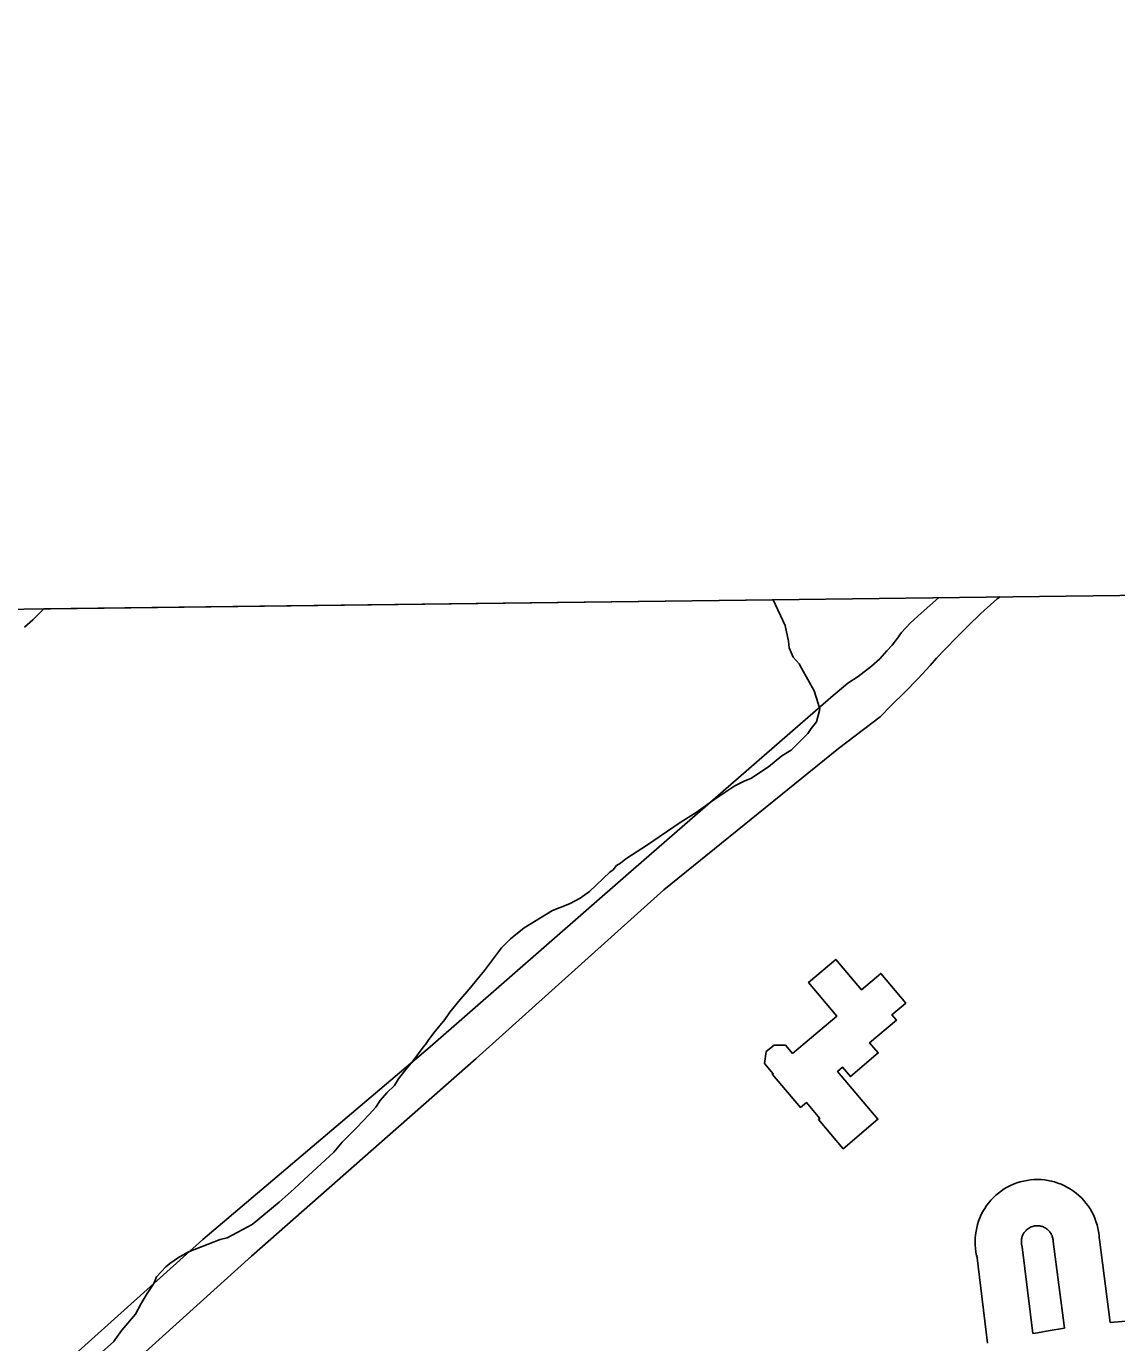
# Model space of a CAD drawing. Extents: x 3715084 to 3753216, y 488173 to 513963.
# Drawn here: x 3720571 to 3721279, y 511314 to 512168 of the extents above; entities that cross this region are included whole.
import ezdxf

# ---------------------------------------------------------------- set-up
doc = ezdxf.new("R2010")
doc.units = 0
for name, color, linetype in [('V-BLDG-OTLN', 7, 'Continuous'), ('V-GRID-FRAM', 7, 'Continuous'), ('V-ROAD-CNTR', 7, 'Continuous'), ('V-SITE-VEGE', 7, 'Continuous'), ('V-TOPO-SHOR', 7, 'Continuous')]:
    doc.layers.add(name, color=color, linetype=linetype)

msp = doc.modelspace()

# ---------------------------------------------------------------- linework, layer by layer
at = {"layer": 'V-BLDG-OTLN'}
msp.add_lwpolyline([(3721068.19, 511501.54), (3721097.06, 511525.99), (3721078.61, 511547.77), (3721096.28, 511562.74), (3721112.95, 511543.06), (3721125.45, 511553.64), (3721141.71, 511534.43), (3721132.74, 511526.84), (3721135.67, 511523.38), (3721118.23, 511508.61), (3721123.83, 511501.99), (3721105.79, 511486.71), (3721100.68, 511492.74), (3721097.44, 511489.99), (3721123.7, 511458.99), (3721101.1, 511439.84), (3721085.09, 511458.74), (3721086.01, 511459.51), (3721077.22, 511469.89), (3721073.36, 511466.62), (3721055.17, 511488.09), (3721055.62, 511488.47), (3721049.99, 511495.12), (3721051.1, 511502.92), (3721056.3, 511507.04), (3721063.55, 511507)], close=True, dxfattribs=at)
at = {"layer": 'V-GRID-FRAM'}
msp.add_lwpolyline([(3719350.33, 493590.7), (3719130.83, 511772.14), (3750813.27, 512168.46), (3751048.64, 493987.22), (3719350.33, 493590.7)], dxfattribs=at)
at = {"layer": 'V-ROAD-CNTR'}
for points in [[(3721188.25, 511368.71), (3721187.78, 511370.51), (3721187.34, 511372.73), (3721187.03, 511374.97), (3721186.84, 511377.23), (3721186.77, 511379.5), (3721186.84, 511381.76), (3721187.03, 511384.02), (3721187.35, 511386.27), (3721187.79, 511388.49), (3721188.36, 511390.68), (3721189.05, 511392.84), (3721189.86, 511394.96), (3721190.79, 511397.03), (3721191.83, 511399.04), (3721192.99, 511400.99), (3721194.25, 511402.88), (3721195.61, 511404.69), (3721197.08, 511406.42), (3721198.63, 511408.06), (3721200.29, 511409.62), (3721202.02, 511411.07), (3721203.83, 511412.43), (3721205.72, 511413.69), (3721207.68, 511414.84), (3721209.69, 511415.88), (3721211.76, 511416.8), (3721213.88, 511417.6), (3721216.04, 511418.29), (3721218.24, 511418.85), (3721220.47, 511419.28), (3721222.71, 511419.6), (3721224.97, 511419.78), (3721227.23, 511419.84), (3721229.51, 511419.77), (3721231.76, 511419.57), (3721234, 511419.25), (3721236.23, 511418.8), (3721238.42, 511418.23), (3721240.57, 511417.54), (3721242.69, 511416.72), (3721244.76, 511415.79), (3721246.77, 511414.74), (3721248.72, 511413.58), (3721250.6, 511412.32), (3721252.4, 511410.95), (3721254.13, 511409.48), (3721255.77, 511407.92), (3721257.33, 511406.26), (3721258.78, 511404.52), (3721260.13, 511402.71), (3721261.39, 511400.82), (3721262.53, 511398.86), (3721263.56, 511396.84), (3721264.48, 511394.77), (3721265.28, 511392.65), (3721265.96, 511390.49), (3721266.52, 511388.29), (3721266.95, 511386.06), (3721267.26, 511383.82), (3721267.43, 511381.7), (3721267.46, 511380.92)], [(3721217.29, 511376.21), (3721217.05, 511377.18), (3721216.93, 511377.75), (3721216.85, 511378.33), (3721216.8, 511378.91), (3721216.79, 511379.49), (3721216.8, 511380.07), (3721216.85, 511380.65), (3721216.93, 511381.22), (3721217.05, 511381.79), (3721217.19, 511382.35), (3721217.37, 511382.91), (3721217.58, 511383.45), (3721217.81, 511383.98), (3721218.08, 511384.49), (3721218.38, 511384.99), (3721218.7, 511385.48), (3721219.05, 511385.94), (3721219.43, 511386.39), (3721219.83, 511386.81), (3721220.25, 511387.21), (3721220.69, 511387.58), (3721221.16, 511387.93), (3721221.64, 511388.25), (3721222.14, 511388.54), (3721222.66, 511388.81), (3721223.19, 511389.05), (3721223.74, 511389.25), (3721224.29, 511389.43), (3721224.85, 511389.57), (3721225.42, 511389.68), (3721226, 511389.76), (3721226.58, 511389.81), (3721227.16, 511389.83), (3721227.73, 511389.81), (3721228.32, 511389.76), (3721228.9, 511389.68), (3721229.46, 511389.56), (3721230.03, 511389.41), (3721230.58, 511389.24), (3721231.12, 511389.03), (3721231.65, 511388.79), (3721232.17, 511388.52), (3721232.67, 511388.22), (3721233.15, 511387.9), (3721233.61, 511387.55), (3721234.05, 511387.17), (3721234.48, 511386.77), (3721234.87, 511386.35), (3721235.24, 511385.9), (3721235.59, 511385.43), (3721235.91, 511384.95), (3721236.21, 511384.45), (3721236.47, 511383.93), (3721236.71, 511383.4), (3721236.91, 511382.86), (3721237.09, 511382.3), (3721237.23, 511381.74), (3721237.34, 511381.17), (3721237.42, 511380.59), (3721237.48, 511379.87), (3721237.48, 511379.66)], [(3721224.26, 511319.83), (3721217.29, 511376.21)], [(3721237.48, 511379.66), (3721244.73, 511323.3)], [(3721267.46, 511380.92), (3721274.51, 511326.94)], [(3721194.79, 511313.59), (3721187.88, 511370.66)], [(3721224.26, 511319.83), (3721227.29, 511320.39), (3721234.12, 511321.58), (3721244.73, 511323.3)], [(3721274.51, 511326.94), (3721282.3, 511327.64), (3721289.21, 511328.18), (3721296.14, 511328.64), (3721303.07, 511329.01), (3721310, 511329.3), (3721316.93, 511329.51), (3721323.06, 511329.63)]]:
    msp.add_lwpolyline(points, dxfattribs=at)
at = {"layer": 'V-SITE-VEGE'}
for p, q in [((3720581.87, 511790.29), (3721055.54, 511796.22)), ((3721055.54, 511796.22), (3721063.36, 511779.6)), ((3720569.31, 511778.4), (3720574.77, 511783.27)), ((3720574.77, 511783.27), (3720581.87, 511790.29)), ((3721063.36, 511779.6), (3721065.48, 511769.26)), ((3721065.48, 511769.26), (3721066.01, 511764.91)), ((3721066.01, 511764.91), (3721068.69, 511758.92)), ((3721068.69, 511758.92), (3721072.47, 511754.55)), ((3721072.47, 511754.55), (3721074.09, 511751.82)), ((3721074.09, 511751.82), (3721082.16, 511737.1)), ((3721082.16, 511737.1), (3721084.84, 511728.94)), ((3721085.9, 511725.12), (3721083.69, 511716.98)), ((3721084.84, 511728.94), (3721085.9, 511725.12)), ((3721083.69, 511716.98), (3721080.4, 511712.65)), ((3721078.21, 511709.4), (3721067.28, 511698.59)), ((3721080.4, 511712.65), (3721078.21, 511709.4)), ((3721067.28, 511698.59), (3721061.29, 511694.82)), ((3721061.29, 511694.82), (3721052.55, 511687.8)), ((3721041.1, 511680.25), (3721037.29, 511678.64)), ((3721052.55, 511687.8), (3721041.1, 511680.25)), ((3721030.75, 511675.41), (3721017.11, 511666.25)), ((3721037.29, 511678.64), (3721030.75, 511675.41)), ((3721017.11, 511666.25), (3721005.65, 511658.16)), ((3721005.65, 511658.16), (3720995.29, 511651.69)), ((3720995.29, 511651.69), (3720974.02, 511637.12)), ((3720974.02, 511637.12), (3720959.84, 511627.96)), ((3720951.65, 511620.94), (3720949.47, 511619.32)), ((3720953.84, 511623.64), (3720951.65, 511620.94)), ((3720956.56, 511625.26), (3720953.84, 511623.64)), ((3720959.84, 511627.96), (3720956.56, 511625.26)), ((3720949.47, 511619.32), (3720936.36, 511606.89)), ((3720936.36, 511606.89), (3720930.36, 511602.57)), ((3720923.27, 511598.81), (3720912.38, 511594.51)), ((3720930.36, 511602.57), (3720923.27, 511598.81)), ((3720912.38, 511594.51), (3720893.84, 511583.2)), ((3720887.29, 511577.8), (3720885.11, 511576.18)), ((3720893.84, 511583.2), (3720887.29, 511577.8)), ((3720879.1, 511570.23), (3720874.71, 511564.28)), ((3720885.11, 511576.18), (3720879.1, 511570.23)), ((3720874.71, 511564.28), (3720868.15, 511555.62)), ((3720868.15, 511555.62), (3720857.21, 511542.09)), ((3720852.29, 511536.68), (3720845.72, 511528.56)), ((3720857.21, 511542.09), (3720852.29, 511536.68)), ((3720845.72, 511528.56), (3720842.43, 511523.68)), ((3720842.43, 511523.68), (3720835.33, 511515.03)), ((3720831.49, 511510.15), (3720829.85, 511507.45)), ((3720835.33, 511515.03), (3720831.49, 511510.15)), ((3720828.21, 511505.83), (3720821.64, 511496.62)), ((3720829.85, 511507.45), (3720828.21, 511505.83)), ((3720821.64, 511496.62), (3720816.17, 511490.13)), ((3720812.34, 511485.26), (3720809.6, 511480.92)), ((3720816.17, 511490.13), (3720812.34, 511485.26)), ((3720804.68, 511476.06), (3720800.31, 511471.19)), ((3720809.6, 511480.92), (3720804.68, 511476.06)), ((3720797.57, 511466.85), (3720793.19, 511461.98)), ((3720800.31, 511471.19), (3720797.57, 511466.85)), ((3720793.19, 511461.98), (3720785, 511453.33)), ((3720785, 511453.33), (3720775.71, 511444.14)), ((3720775.71, 511444.14), (3720770.24, 511437.65)), ((3720770.24, 511437.65), (3720751.12, 511419.82)), ((3720751.12, 511419.82), (3720744.57, 511413.87)), ((3720744.57, 511413.87), (3720734.74, 511405.23)), ((3720734.74, 511405.23), (3720717.27, 511390.64)), ((3720717.27, 511390.64), (3720700.92, 511382.04)), ((3720700.92, 511382.04), (3720696.56, 511380.97)), ((3720675.87, 511372.93), (3720669.33, 511369.16)), ((3720696.56, 511380.97), (3720675.87, 511372.93)), ((3720663.87, 511365.38), (3720661.14, 511363.22)), ((3720669.33, 511369.16), (3720663.87, 511365.38)), ((3720655.13, 511356.73), (3720653.48, 511352.39)), ((3720661.14, 511363.22), (3720655.13, 511356.73)), ((3720653.48, 511352.39), (3720649.09, 511345.89)), ((3720645.25, 511339.39), (3720641.41, 511332.35)), ((3720649.09, 511345.89), (3720645.25, 511339.39)), ((3720641.41, 511332.35), (3720632.66, 511322.07)), ((3720632.66, 511322.07), (3720627.19, 511314.49)), ((3720627.19, 511314.49), (3720616.27, 511304.76))]:
    msp.add_line(p, q, dxfattribs=at)
at = {"layer": 'V-TOPO-SHOR'}
for points in [[(3721162.99, 511797.56), (3721151.73, 511787.56), (3721144.72, 511781.12), (3721141.86, 511778.04), (3721138.74, 511774.69), (3721136.91, 511772.11), (3721135.09, 511769.54), (3721133.01, 511766.7), (3721129.37, 511763.1), (3721124.95, 511757.95), (3721119.49, 511753.06), (3721110.92, 511746.38), (3721104.17, 511742.02), (3721093, 511732.76), (3720959.98, 511617.04), (3720832.94, 511505.94), (3720685.13, 511380.98), (3720600.17, 511304.59), (3720460.1, 511177.01), (3720326.82, 511058.7), (3720212.19, 510947.29)], [(3721202.99, 511798.06), (3721201.18, 511796.72), (3721190.53, 511787.21), (3721182.22, 511779.23), (3721174.94, 511772.02), (3721167.39, 511764.04), (3721161.68, 511758.38), (3721157.51, 511753.49), (3721149.71, 511744.99), (3721141.13, 511736.24), (3721132.55, 511727.75), (3721125.01, 511720.29), (3721098.01, 511699.73), (3720984.51, 511607.97), (3720862.65, 511498.4), (3720716.89, 511370.07), (3720576.84, 511243.78), (3720414.69, 511096.13)]]:
    msp.add_lwpolyline(points, dxfattribs=at)

doc.saveas('drawing.dxf')
